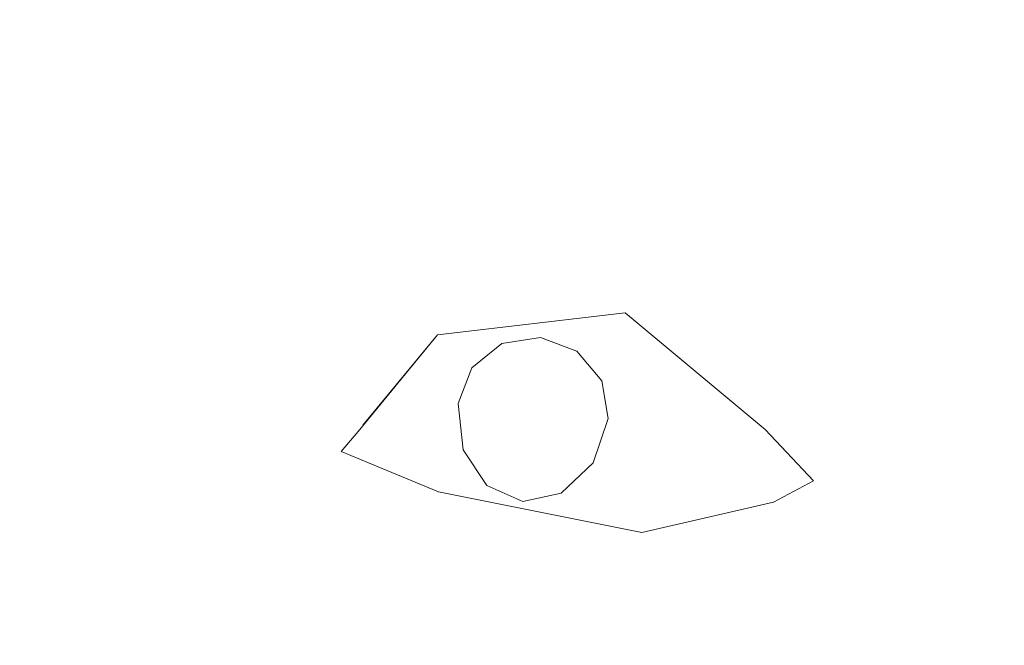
# Model space of a CAD drawing. Header units: millimetres. Extents: x 0 to 650, y -1 to 707.
# Tile 315 of 348: x 506.349 to 506.918, y 459.221 to 459.583. Entities that reach past the tile are written whole.
import ezdxf
from ezdxf.xclip import XClip

# ---------------------------------------------------------------- set-up
doc = ezdxf.new("R2010")
doc.units = ezdxf.units.MM
doc.header["$MEASUREMENT"] = 0
doc.header["$XCLIPFRAME"] = 0
doc.linetypes.add('Wipeout_Contour', pattern=[1000, 0, -1000])
doc.layers.add('Interior - Mobiliário .ARQ', color=7, linetype='Continuous')

# ---------------------------------------------------------------- blocks, each defined once
blk = doc.blocks.new('Desenho_5_5', base_point=(26.09266, 442.80587))
at = {"color": 254, "linetype": 'Wipeout_Contour', "lineweight": 0, "ltscale": 2052.762997}
blk.add_wipeout([(506.86219, 459.85151), (506.84197, 459.58294), (506.94631, 459.54896)], dxfattribs=at).dxf.layer = 'Interior - Mobiliário .ARQ'
at = {"color": 254, "linetype": 'Wipeout_Contour', "lineweight": 0, "ltscale": 2051.715042}
blk.add_wipeout([(506.34747, 459.70798), (506.3404, 459.5405), (506.3495, 459.70827)], dxfattribs=at).dxf.layer = 'Interior - Mobiliário .ARQ'
at = {"color": 254, "linetype": 'Wipeout_Contour', "lineweight": 0, "ltscale": 2051.982603}
blk.add_wipeout([(506.39614, 459.48631), (506.50974, 459.53698), (506.41867, 459.54738)], dxfattribs=at).dxf.layer = 'Interior - Mobiliário .ARQ'
at = {"color": 254, "linetype": 'Wipeout_Contour', "lineweight": 0, "ltscale": 2051.472542}
blk.add_wipeout([(506.58922, 459.40567), (506.53571, 459.3541), (506.54554, 459.34586)], dxfattribs=at).dxf.layer = 'Interior - Mobiliário .ARQ'
at = {"color": 254, "linetype": 'Wipeout_Contour', "lineweight": 0, "ltscale": 2051.14872}
blk.add_wipeout([(506.66907, 459.35345), (506.66754, 459.36624), (506.64863, 459.35546)], dxfattribs=at).dxf.layer = 'Interior - Mobiliário .ARQ'
at = {"color": 254, "linetype": 'Wipeout_Contour', "lineweight": 0, "ltscale": 2051.747818}
blk.add_wipeout([(506.49859, 459.35379), (506.44773, 459.35997), (506.4554, 459.29521)], dxfattribs=at).dxf.layer = 'Interior - Mobiliário .ARQ'
at = {"color": 254, "linetype": 'Wipeout_Contour', "lineweight": 0, "ltscale": 2051.281128}
blk.add_wipeout([(506.70926, 459.24042), (506.70968, 459.2824), (506.58934, 459.30441)], dxfattribs=at).dxf.layer = 'Interior - Mobiliário .ARQ'
at = {"color": 254, "linetype": 'Wipeout_Contour', "lineweight": 0, "ltscale": 2051.758209}
blk.add_wipeout([(506.8552, 459.28803), (506.78675, 459.24715), (506.89161, 459.20753)], dxfattribs=at).dxf.layer = 'Interior - Mobiliário .ARQ'
at = {"color": 254, "linetype": 'Wipeout_Contour', "lineweight": 0, "ltscale": 3421.969789}
blk.add_wipeout([(506.95157, 459.8678), (506.86219, 459.85151), (506.94631, 459.54896), (506.9663, 459.82598), (506.95799, 459.83999)], dxfattribs=at).dxf.layer = 'Interior - Mobiliário .ARQ'
at = {"color": 254, "linetype": 'Wipeout_Contour', "lineweight": 0, "ltscale": 2051.155675}
blk.add_wipeout([(506.41867, 459.54738), (506.50974, 459.53698), (506.50411, 459.72728)], dxfattribs=at).dxf.layer = 'Interior - Mobiliário .ARQ'
at = {"color": 254, "linetype": 'Wipeout_Contour', "lineweight": 0, "ltscale": 2051.810089}
blk.add_wipeout([(506.43806, 459.47002), (506.39614, 459.48631), (506.3965, 459.44094)], dxfattribs=at).dxf.layer = 'Interior - Mobiliário .ARQ'
at = {"color": 254, "linetype": 'Wipeout_Contour', "lineweight": 0, "ltscale": 2051.276371}
blk.add_wipeout([(506.58922, 459.40567), (506.56608, 459.4339), (506.51728, 459.39578)], dxfattribs=at).dxf.layer = 'Interior - Mobiliário .ARQ'
at = {"color": 254, "linetype": 'Wipeout_Contour', "lineweight": 0, "ltscale": 2050.936304}
blk.add_wipeout([(506.4554, 459.29521), (506.51577, 459.3123), (506.49859, 459.35379)], dxfattribs=at).dxf.layer = 'Interior - Mobiliário .ARQ'
at = {"color": 254, "linetype": 'Wipeout_Contour', "lineweight": 0, "ltscale": 2051.697649}
blk.add_wipeout([(506.66907, 459.35345), (506.64863, 459.35546), (506.66489, 459.34107)], dxfattribs=at).dxf.layer = 'Interior - Mobiliário .ARQ'
at = {"color": 254, "linetype": 'Wipeout_Contour', "lineweight": 0, "ltscale": 2051.601607}
blk.add_wipeout([(506.8552, 459.28803), (506.9148, 459.27021), (506.91834, 459.34082)], dxfattribs=at).dxf.layer = 'Interior - Mobiliário .ARQ'
at = {"color": 254, "linetype": 'Wipeout_Contour', "lineweight": 0, "ltscale": 2052.371903}
blk.add_wipeout([(506.78484, 459.30384), (506.78675, 459.24715), (506.80793, 459.31612)], dxfattribs=at).dxf.layer = 'Interior - Mobiliário .ARQ'
at = {"color": 254, "linetype": 'Wipeout_Contour', "lineweight": 0, "ltscale": 2051.896676}
blk.add_wipeout([(506.58934, 459.30441), (506.58549, 459.28172), (506.70926, 459.24042)], dxfattribs=at).dxf.layer = 'Interior - Mobiliário .ARQ'
at = {"color": 254, "linetype": 'Wipeout_Contour', "lineweight": 0, "ltscale": 2051.517565}
blk.add_wipeout([(506.39614, 459.48631), (506.41867, 459.54738), (506.3404, 459.5405)], dxfattribs=at).dxf.layer = 'Interior - Mobiliário .ARQ'
at = {"color": 254, "linetype": 'Wipeout_Contour', "lineweight": 0, "ltscale": 2051.226446}
blk.add_wipeout([(506.5161, 459.49519), (506.43806, 459.47002), (506.53708, 459.45826)], dxfattribs=at).dxf.layer = 'Interior - Mobiliário .ARQ'
at = {"color": 254, "linetype": 'Wipeout_Contour', "lineweight": 0, "ltscale": 2051.881582}
blk.add_wipeout([(506.51728, 459.39578), (506.53571, 459.3541), (506.58922, 459.40567)], dxfattribs=at).dxf.layer = 'Interior - Mobiliário .ARQ'
at = {"color": 254, "linetype": 'Wipeout_Contour', "lineweight": 0, "ltscale": 2051.594042}
blk.add_wipeout([(506.66489, 459.34107), (506.64863, 459.35546), (506.65606, 459.33272)], dxfattribs=at).dxf.layer = 'Interior - Mobiliário .ARQ'
at = {"color": 254, "linetype": 'Wipeout_Contour', "lineweight": 0, "ltscale": 2052.443556}
blk.add_wipeout([(506.78013, 459.34588), (506.80793, 459.31612), (506.785, 459.34939)], dxfattribs=at).dxf.layer = 'Interior - Mobiliário .ARQ'
at = {"color": 254, "linetype": 'Wipeout_Contour', "lineweight": 0, "ltscale": 2052.877389}
blk.add_wipeout([(506.91834, 459.34082), (506.9148, 459.27021), (506.9977, 459.34505)], dxfattribs=at).dxf.layer = 'Interior - Mobiliário .ARQ'
at = {"color": 254, "linetype": 'Wipeout_Contour', "lineweight": 0, "ltscale": 2051.704875}
blk.add_wipeout([(506.58549, 459.28172), (506.59465, 459.24125), (506.72005, 459.20346)], dxfattribs=at).dxf.layer = 'Interior - Mobiliário .ARQ'
at = {"color": 254, "linetype": 'Wipeout_Contour', "lineweight": 0, "ltscale": 2051.352721}
blk.add_wipeout([(506.33954, 459.48746), (506.39614, 459.48631), (506.3404, 459.5405)], dxfattribs=at).dxf.layer = 'Interior - Mobiliário .ARQ'
at = {"color": 254, "linetype": 'Wipeout_Contour', "lineweight": 0, "ltscale": 2052.392567}
blk.add_wipeout([(506.9977, 459.34505), (506.92085, 459.41928), (506.91834, 459.34082)], dxfattribs=at).dxf.layer = 'Interior - Mobiliário .ARQ'
at = {"color": 254, "linetype": 'Wipeout_Contour', "lineweight": 0, "ltscale": 2051.501548}
blk.add_wipeout([(506.64537, 459.33037), (506.65606, 459.33272), (506.64863, 459.35546)], dxfattribs=at).dxf.layer = 'Interior - Mobiliário .ARQ'
at = {"color": 254, "linetype": 'Wipeout_Contour', "lineweight": 0, "ltscale": 2052.091495}
blk.add_wipeout([(506.78675, 459.24715), (506.8552, 459.28803), (506.80793, 459.31612)], dxfattribs=at).dxf.layer = 'Interior - Mobiliário .ARQ'
at = {"color": 254, "linetype": 'Wipeout_Contour', "lineweight": 0, "ltscale": 2051.151007}
blk.add_wipeout([(506.72005, 459.20346), (506.70926, 459.24042), (506.58549, 459.28172)], dxfattribs=at).dxf.layer = 'Interior - Mobiliário .ARQ'
at = {"color": 254, "linetype": 'Wipeout_Contour', "lineweight": 0, "ltscale": 2051.361582}
blk.add_wipeout([(506.3404, 459.5405), (506.41867, 459.54738), (506.50411, 459.72728)], dxfattribs=at).dxf.layer = 'Interior - Mobiliário .ARQ'
at = {"color": 254, "linetype": 'Wipeout_Contour', "lineweight": 0, "ltscale": 2051.687021}
blk.add_wipeout([(506.5161, 459.49519), (506.39614, 459.48631), (506.43806, 459.47002)], dxfattribs=at).dxf.layer = 'Interior - Mobiliário .ARQ'
at = {"color": 254, "linetype": 'Wipeout_Contour', "lineweight": 0, "ltscale": 2052.598822}
blk.add_wipeout([(506.83747, 459.39481), (506.91834, 459.34082), (506.84856, 459.4197)], dxfattribs=at).dxf.layer = 'Interior - Mobiliário .ARQ'
at = {"color": 254, "linetype": 'Wipeout_Contour', "lineweight": 0, "ltscale": 2051.210233}
blk.add_wipeout([(506.6354, 459.33477), (506.64537, 459.33037), (506.64863, 459.35546)], dxfattribs=at).dxf.layer = 'Interior - Mobiliário .ARQ'
at = {"color": 254, "linetype": 'Wipeout_Contour', "lineweight": 0, "ltscale": 2051.187697}
blk.add_wipeout([(506.51577, 459.3123), (506.58549, 459.28172), (506.58934, 459.30441)], dxfattribs=at).dxf.layer = 'Interior - Mobiliário .ARQ'
at = {"color": 254, "linetype": 'Wipeout_Contour', "lineweight": 0, "ltscale": 2052.301067}
blk.add_wipeout([(506.35143, 459.70785), (506.3404, 459.5405), (506.50411, 459.72728)], dxfattribs=at).dxf.layer = 'Interior - Mobiliário .ARQ'
at = {"color": 254, "linetype": 'Wipeout_Contour', "lineweight": 0, "ltscale": 2051.025473}
blk.add_wipeout([(506.39614, 459.48631), (506.5161, 459.49519), (506.50974, 459.53698)], dxfattribs=at).dxf.layer = 'Interior - Mobiliário .ARQ'
at = {"color": 254, "linetype": 'Wipeout_Contour', "lineweight": 0, "ltscale": 2051.981101}
blk.add_wipeout([(506.83747, 459.39481), (506.79523, 459.36743), (506.81884, 459.34542)], dxfattribs=at).dxf.layer = 'Interior - Mobiliário .ARQ'
at = {"color": 254, "linetype": 'Wipeout_Contour', "lineweight": 0, "ltscale": 2051.726601}
blk.add_wipeout([(506.62886, 459.34474), (506.6354, 459.33477), (506.64863, 459.35546)], dxfattribs=at).dxf.layer = 'Interior - Mobiliário .ARQ'
at = {"color": 254, "linetype": 'Wipeout_Contour', "lineweight": 0, "ltscale": 2051.522315}
blk.add_wipeout([(506.58934, 459.30441), (506.52597, 459.32575), (506.51577, 459.3123)], dxfattribs=at).dxf.layer = 'Interior - Mobiliário .ARQ'
at = {"color": 254, "linetype": 'Wipeout_Contour', "lineweight": 0, "ltscale": 2051.256132}
blk.add_wipeout([(506.33954, 459.48746), (506.33772, 459.44283), (506.3965, 459.44094)], dxfattribs=at).dxf.layer = 'Interior - Mobiliário .ARQ'
at = {"color": 254, "linetype": 'Wipeout_Contour', "lineweight": 0, "ltscale": 2052.167382}
blk.add_wipeout([(506.62741, 459.35759), (506.62886, 459.34474), (506.64863, 459.35546)], dxfattribs=at).dxf.layer = 'Interior - Mobiliário .ARQ'
at = {"color": 254, "linetype": 'Wipeout_Contour', "lineweight": 0, "ltscale": 2052.169584}
blk.add_wipeout([(506.80793, 459.31612), (506.8552, 459.28803), (506.81884, 459.34542)], dxfattribs=at).dxf.layer = 'Interior - Mobiliário .ARQ'
at = {"color": 254, "linetype": 'Wipeout_Contour', "lineweight": 0, "ltscale": 2051.243806}
blk.add_wipeout([(506.33954, 459.48746), (506.3965, 459.44094), (506.39614, 459.48631)], dxfattribs=at).dxf.layer = 'Interior - Mobiliário .ARQ'
at = {"color": 254, "linetype": 'Wipeout_Contour', "lineweight": 0, "ltscale": 2051.632862}
blk.add_wipeout([(506.63148, 459.36988), (506.62741, 459.35759), (506.64863, 459.35546)], dxfattribs=at).dxf.layer = 'Interior - Mobiliário .ARQ'
at = {"color": 254, "linetype": 'Wipeout_Contour', "lineweight": 0, "ltscale": 2052.012781}
blk.add_wipeout([(506.80793, 459.31612), (506.78013, 459.34588), (506.78484, 459.30384)], dxfattribs=at).dxf.layer = 'Interior - Mobiliário .ARQ'
at = {"color": 254, "linetype": 'Wipeout_Contour', "lineweight": 0, "ltscale": 2052.091994}
blk.add_wipeout([(506.8552, 459.28803), (506.89161, 459.20753), (506.9148, 459.27021)], dxfattribs=at).dxf.layer = 'Interior - Mobiliário .ARQ'
at = {"color": 254, "linetype": 'Wipeout_Contour', "lineweight": 0, "ltscale": 2051.599063}
blk.add_wipeout([(506.38706, 459.37408), (506.45153, 459.41682), (506.3965, 459.44094)], dxfattribs=at).dxf.layer = 'Interior - Mobiliário .ARQ'
at = {"color": 254, "linetype": 'Wipeout_Contour', "lineweight": 0, "ltscale": 2051.754758}
blk.add_wipeout([(506.63999, 459.37835), (506.63148, 459.36988), (506.64863, 459.35546)], dxfattribs=at).dxf.layer = 'Interior - Mobiliário .ARQ'
at = {"color": 254, "linetype": 'Wipeout_Contour', "lineweight": 0, "ltscale": 2052.00606}
blk.add_wipeout([(506.80793, 459.31612), (506.81884, 459.34542), (506.79523, 459.36743)], dxfattribs=at).dxf.layer = 'Interior - Mobiliário .ARQ'
at = {"color": 254, "linetype": 'Wipeout_Contour', "lineweight": 0, "ltscale": 2052.164435}
blk.add_wipeout([(506.78484, 459.30384), (506.70968, 459.2824), (506.70926, 459.24042)], dxfattribs=at).dxf.layer = 'Interior - Mobiliário .ARQ'
at = {"color": 254, "linetype": 'Wipeout_Contour', "lineweight": 0, "ltscale": 2052.128161}
blk.add_wipeout([(506.9148, 459.27021), (506.89161, 459.20753), (506.98523, 459.16348)], dxfattribs=at).dxf.layer = 'Interior - Mobiliário .ARQ'
at = {"color": 254, "linetype": 'Wipeout_Contour', "lineweight": 0, "ltscale": 2050.731305}
blk.add_wipeout([(506.45153, 459.41682), (506.38706, 459.37408), (506.44773, 459.35997)], dxfattribs=at).dxf.layer = 'Interior - Mobiliário .ARQ'
at = {"color": 254, "linetype": 'Wipeout_Contour', "lineweight": 0, "ltscale": 2051.737535}
blk.add_wipeout([(506.65075, 459.38061), (506.63999, 459.37835), (506.64863, 459.35546)], dxfattribs=at).dxf.layer = 'Interior - Mobiliário .ARQ'
at = {"color": 254, "linetype": 'Wipeout_Contour', "lineweight": 0, "ltscale": 2052.103236}
blk.add_wipeout([(506.79523, 459.36743), (506.785, 459.34939), (506.80793, 459.31612)], dxfattribs=at).dxf.layer = 'Interior - Mobiliário .ARQ'
at = {"color": 254, "linetype": 'Wipeout_Contour', "lineweight": 0, "ltscale": 2051.970726}
blk.add_wipeout([(506.98523, 459.16348), (506.9977, 459.34505), (506.9148, 459.27021)], dxfattribs=at).dxf.layer = 'Interior - Mobiliário .ARQ'
at = {"color": 254, "linetype": 'Wipeout_Contour', "lineweight": 0, "ltscale": 2051.105923}
blk.add_wipeout([(506.70926, 459.24042), (506.78675, 459.24715), (506.78484, 459.30384)], dxfattribs=at).dxf.layer = 'Interior - Mobiliário .ARQ'
at = {"color": 254, "linetype": 'Wipeout_Contour', "lineweight": 0, "ltscale": 2051.12527}
blk.add_wipeout([(506.43806, 459.47002), (506.3965, 459.44094), (506.45153, 459.41682)], dxfattribs=at).dxf.layer = 'Interior - Mobiliário .ARQ'
at = {"color": 254, "linetype": 'Wipeout_Contour', "lineweight": 0, "ltscale": 2052.159505}
blk.add_wipeout([(506.6608, 459.3762), (506.65075, 459.38061), (506.64863, 459.35546)], dxfattribs=at).dxf.layer = 'Interior - Mobiliário .ARQ'
at = {"color": 254, "linetype": 'Wipeout_Contour', "lineweight": 0, "ltscale": 2051.076431}
blk.add_wipeout([(506.44773, 459.35997), (506.38706, 459.37408), (506.4554, 459.29521)], dxfattribs=at).dxf.layer = 'Interior - Mobiliário .ARQ'
at = {"color": 254, "linetype": 'Wipeout_Contour', "lineweight": 0, "ltscale": 2051.722815}
blk.add_wipeout([(506.89161, 459.20753), (506.70926, 459.24042), (506.72005, 459.20346)], dxfattribs=at).dxf.layer = 'Interior - Mobiliário .ARQ'
at = {"color": 254, "linetype": 'Wipeout_Contour', "lineweight": 0, "ltscale": 2051.918636}
blk.add_wipeout([(506.45153, 459.41682), (506.53708, 459.45826), (506.43806, 459.47002)], dxfattribs=at).dxf.layer = 'Interior - Mobiliário .ARQ'
at = {"color": 254, "linetype": 'Wipeout_Contour', "lineweight": 0, "ltscale": 2051.41053}
blk.add_wipeout([(506.38493, 459.33228), (506.4554, 459.29521), (506.38706, 459.37408)], dxfattribs=at).dxf.layer = 'Interior - Mobiliário .ARQ'
at = {"color": 254, "linetype": 'Wipeout_Contour', "lineweight": 0, "ltscale": 2051.610195}
blk.add_wipeout([(506.66754, 459.36624), (506.6608, 459.3762), (506.64863, 459.35546)], dxfattribs=at).dxf.layer = 'Interior - Mobiliário .ARQ'
at = {"color": 254, "linetype": 'Wipeout_Contour', "lineweight": 0, "ltscale": 2052.013729}
blk.add_wipeout([(506.78675, 459.24715), (506.70926, 459.24042), (506.89161, 459.20753)], dxfattribs=at).dxf.layer = 'Interior - Mobiliário .ARQ'
at = {"color": 254, "linetype": 'Wipeout_Contour', "lineweight": 0, "ltscale": 2052.144927}
blk.add_wipeout([(506.72546, 459.46999), (506.53708, 459.45826), (506.56608, 459.4339)], dxfattribs=at).dxf.layer = 'Interior - Mobiliário .ARQ'
at = {"color": 254, "linetype": 'Wipeout_Contour', "lineweight": 0, "ltscale": 2051.340809}
blk.add_wipeout([(506.45153, 459.41682), (506.44773, 459.35997), (506.49859, 459.35379)], dxfattribs=at).dxf.layer = 'Interior - Mobiliário .ARQ'
at = {"color": 254, "linetype": 'Wipeout_Contour', "lineweight": 0, "ltscale": 2050.587177}
blk.add_wipeout([(506.38706, 459.37408), (506.33343, 459.34698), (506.38493, 459.33228)], dxfattribs=at).dxf.layer = 'Interior - Mobiliário .ARQ'
at = {"color": 254, "linetype": 'Wipeout_Contour', "lineweight": 0, "ltscale": 2051.238308}
blk.add_wipeout([(506.58549, 459.28172), (506.51577, 459.3123), (506.4554, 459.29521)], dxfattribs=at).dxf.layer = 'Interior - Mobiliário .ARQ'
at = {"color": 254, "linetype": 'Wipeout_Contour', "lineweight": 0, "ltscale": 2051.221245}
blk.add_wipeout([(506.56608, 459.4339), (506.72147, 459.43288), (506.72546, 459.46999)], dxfattribs=at).dxf.layer = 'Interior - Mobiliário .ARQ'
at = {"color": 254, "linetype": 'Wipeout_Contour', "lineweight": 0, "ltscale": 2051.323152}
blk.add_wipeout([(506.49859, 459.35379), (506.51728, 459.39578), (506.45153, 459.41682)], dxfattribs=at).dxf.layer = 'Interior - Mobiliário .ARQ'
at = {"color": 254, "linetype": 'Wipeout_Contour', "lineweight": 0, "ltscale": 2051.461363}
blk.add_wipeout([(506.33605, 459.38896), (506.33343, 459.34698), (506.38706, 459.37408)], dxfattribs=at).dxf.layer = 'Interior - Mobiliário .ARQ'
at = {"color": 254, "linetype": 'Wipeout_Contour', "lineweight": 0, "ltscale": 2051.432025}
blk.add_wipeout([(506.51577, 459.3123), (506.52597, 459.32575), (506.51951, 459.33766)], dxfattribs=at).dxf.layer = 'Interior - Mobiliário .ARQ'
at = {"color": 254, "linetype": 'Wipeout_Contour', "lineweight": 0, "ltscale": 2050.266592}
blk.add_wipeout([(506.38493, 459.33228), (506.31858, 459.18079), (506.37057, 459.16608)], dxfattribs=at).dxf.layer = 'Interior - Mobiliário .ARQ'
at = {"color": 254, "linetype": 'Wipeout_Contour', "lineweight": 0, "ltscale": 2051.108235}
blk.add_wipeout([(506.4554, 459.29521), (506.59465, 459.24125), (506.58549, 459.28172)], dxfattribs=at).dxf.layer = 'Interior - Mobiliário .ARQ'
at = {"color": 254, "linetype": 'Wipeout_Contour', "lineweight": 0, "ltscale": 2052.413893}
blk.add_wipeout([(506.83747, 459.39481), (506.72546, 459.46999), (506.72147, 459.43288)], dxfattribs=at).dxf.layer = 'Interior - Mobiliário .ARQ'
at = {"color": 254, "linetype": 'Wipeout_Contour', "lineweight": 0, "ltscale": 2051.242689}
blk.add_wipeout([(506.38706, 459.37408), (506.3965, 459.44094), (506.33772, 459.44283)], dxfattribs=at).dxf.layer = 'Interior - Mobiliário .ARQ'
at = {"color": 254, "linetype": 'Wipeout_Contour', "lineweight": 0, "ltscale": 2051.148011}
blk.add_wipeout([(506.51951, 459.33766), (506.49859, 459.35379), (506.51577, 459.3123)], dxfattribs=at).dxf.layer = 'Interior - Mobiliário .ARQ'
at = {"color": 254, "linetype": 'Wipeout_Contour', "lineweight": 0, "ltscale": 2051.328204}
blk.add_wipeout([(506.33343, 459.34698), (506.31858, 459.18079), (506.38493, 459.33228)], dxfattribs=at).dxf.layer = 'Interior - Mobiliário .ARQ'
at = {"color": 254, "linetype": 'Wipeout_Contour', "lineweight": 0, "ltscale": 2051.345102}
blk.add_wipeout([(506.72005, 459.20346), (506.59465, 459.24125), (506.46803, 459.09466)], dxfattribs=at).dxf.layer = 'Interior - Mobiliário .ARQ'
at = {"color": 254, "linetype": 'Wipeout_Contour', "lineweight": 0, "ltscale": 2052.282008}
blk.add_wipeout([(506.73693, 459.50695), (506.5161, 459.49519), (506.53708, 459.45826)], dxfattribs=at).dxf.layer = 'Interior - Mobiliário .ARQ'
at = {"color": 254, "linetype": 'Wipeout_Contour', "lineweight": 0, "ltscale": 2051.252375}
blk.add_wipeout([(506.33772, 459.44283), (506.33605, 459.38896), (506.38706, 459.37408)], dxfattribs=at).dxf.layer = 'Interior - Mobiliário .ARQ'
at = {"color": 254, "linetype": 'Wipeout_Contour', "lineweight": 0, "ltscale": 2051.891944}
blk.add_wipeout([(506.83747, 459.39481), (506.72147, 459.43288), (506.79523, 459.36743)], dxfattribs=at).dxf.layer = 'Interior - Mobiliário .ARQ'
at = {"color": 254, "linetype": 'Wipeout_Contour', "lineweight": 0, "ltscale": 2051.399793}
blk.add_wipeout([(506.4554, 459.29521), (506.42512, 459.12398), (506.59465, 459.24125)], dxfattribs=at).dxf.layer = 'Interior - Mobiliário .ARQ'
at = {"color": 254, "linetype": 'Wipeout_Contour', "lineweight": 0, "ltscale": 2051.444665}
blk.add_wipeout([(506.53708, 459.45826), (506.72546, 459.46999), (506.73693, 459.50695)], dxfattribs=at).dxf.layer = 'Interior - Mobiliário .ARQ'
at = {"color": 254, "linetype": 'Wipeout_Contour', "lineweight": 0, "ltscale": 2051.86025}
blk.add_wipeout([(506.70117, 459.4157), (506.72147, 459.43288), (506.56608, 459.4339)], dxfattribs=at).dxf.layer = 'Interior - Mobiliário .ARQ'
at = {"color": 254, "linetype": 'Wipeout_Contour', "lineweight": 0, "ltscale": 2050.89393}
blk.add_wipeout([(506.59465, 459.24125), (506.42512, 459.12398), (506.46803, 459.09466)], dxfattribs=at).dxf.layer = 'Interior - Mobiliário .ARQ'
at = {"color": 254, "linetype": 'Wipeout_Contour', "lineweight": 0, "ltscale": 2051.732793}
blk.add_wipeout([(506.72546, 459.46999), (506.83747, 459.39481), (506.84856, 459.4197)], dxfattribs=at).dxf.layer = 'Interior - Mobiliário .ARQ'
at = {"color": 254, "linetype": 'Wipeout_Contour', "lineweight": 0, "ltscale": 2051.865561}
blk.add_wipeout([(506.56608, 459.4339), (506.58922, 459.40567), (506.70117, 459.4157)], dxfattribs=at).dxf.layer = 'Interior - Mobiliário .ARQ'
at = {"color": 254, "linetype": 'Wipeout_Contour', "lineweight": 0, "ltscale": 2050.544435}
blk.add_wipeout([(506.4554, 459.29521), (506.37057, 459.16608), (506.42512, 459.12398)], dxfattribs=at).dxf.layer = 'Interior - Mobiliário .ARQ'
at = {"color": 254, "linetype": 'Wipeout_Contour', "lineweight": 0, "ltscale": 2052.503534}
blk.add_wipeout([(506.84856, 459.4197), (506.73693, 459.50695), (506.72546, 459.46999)], dxfattribs=at).dxf.layer = 'Interior - Mobiliário .ARQ'
at = {"color": 254, "linetype": 'Wipeout_Contour', "lineweight": 0, "ltscale": 2051.290348}
blk.add_wipeout([(506.56608, 459.4339), (506.53708, 459.45826), (506.45153, 459.41682)], dxfattribs=at).dxf.layer = 'Interior - Mobiliário .ARQ'
at = {"color": 254, "linetype": 'Wipeout_Contour', "lineweight": 0, "ltscale": 2051.362283}
blk.add_wipeout([(506.37057, 459.16608), (506.4554, 459.29521), (506.38493, 459.33228)], dxfattribs=at).dxf.layer = 'Interior - Mobiliário .ARQ'
at = {"color": 254, "linetype": 'Wipeout_Contour', "lineweight": 0, "ltscale": 2052.00453}
blk.add_wipeout([(506.73693, 459.50695), (506.84856, 459.4197), (506.85885, 459.47136)], dxfattribs=at).dxf.layer = 'Interior - Mobiliário .ARQ'
at = {"color": 254, "linetype": 'Wipeout_Contour', "lineweight": 0, "ltscale": 2051.455619}
blk.add_wipeout([(506.45153, 459.41682), (506.51728, 459.39578), (506.56608, 459.4339)], dxfattribs=at).dxf.layer = 'Interior - Mobiliário .ARQ'
at = {"color": 254, "linetype": 'Wipeout_Contour', "lineweight": 0, "ltscale": 2052.58847}
blk.add_wipeout([(506.85885, 459.47136), (506.73495, 459.54762), (506.73693, 459.50695)], dxfattribs=at).dxf.layer = 'Interior - Mobiliário .ARQ'
at = {"color": 254, "linetype": 'Wipeout_Contour', "lineweight": 0, "ltscale": 2052.32938}
blk.add_wipeout([(506.72147, 459.43288), (506.70117, 459.4157), (506.785, 459.34939)], dxfattribs=at).dxf.layer = 'Interior - Mobiliário .ARQ'
at = {"color": 254, "linetype": 'Wipeout_Contour', "lineweight": 0, "ltscale": 2051.53086}
blk.add_wipeout([(506.51951, 459.33766), (506.53571, 459.3541), (506.51728, 459.39578)], dxfattribs=at).dxf.layer = 'Interior - Mobiliário .ARQ'
at = {"color": 254, "linetype": 'Wipeout_Contour', "lineweight": 0, "ltscale": 2052.067379}
blk.add_wipeout([(506.73495, 459.54762), (506.50411, 459.72728), (506.50974, 459.53698)], dxfattribs=at).dxf.layer = 'Interior - Mobiliário .ARQ'
at = {"color": 254, "linetype": 'Wipeout_Contour', "lineweight": 0, "ltscale": 2052.05398}
blk.add_wipeout([(506.85885, 459.47136), (506.91834, 459.34082), (506.92085, 459.41928)], dxfattribs=at).dxf.layer = 'Interior - Mobiliário .ARQ'
at = {"color": 254, "linetype": 'Wipeout_Contour', "lineweight": 0, "ltscale": 2051.519688}
blk.add_wipeout([(506.72147, 459.43288), (506.785, 459.34939), (506.79523, 459.36743)], dxfattribs=at).dxf.layer = 'Interior - Mobiliário .ARQ'
at = {"color": 254, "linetype": 'Wipeout_Contour', "lineweight": 0, "ltscale": 2050.92833}
blk.add_wipeout([(506.51728, 459.39578), (506.49859, 459.35379), (506.51951, 459.33766)], dxfattribs=at).dxf.layer = 'Interior - Mobiliário .ARQ'
at = {"color": 254, "linetype": 'Wipeout_Contour', "lineweight": 0, "ltscale": 2052.147345}
blk.add_wipeout([(506.73495, 459.54762), (506.72793, 459.6947), (506.50411, 459.72728)], dxfattribs=at).dxf.layer = 'Interior - Mobiliário .ARQ'
at = {"color": 254, "linetype": 'Wipeout_Contour', "lineweight": 0, "ltscale": 2052.604548}
blk.add_wipeout([(506.84856, 459.4197), (506.91834, 459.34082), (506.85885, 459.47136)], dxfattribs=at).dxf.layer = 'Interior - Mobiliário .ARQ'
at = {"color": 254, "linetype": 'Wipeout_Contour', "lineweight": 0, "ltscale": 2051.293291}
blk.add_wipeout([(506.785, 459.34939), (506.69903, 459.4134), (506.78013, 459.34588)], dxfattribs=at).dxf.layer = 'Interior - Mobiliário .ARQ'
at = {"color": 254, "linetype": 'Wipeout_Contour', "lineweight": 0, "ltscale": 2051.204198}
blk.add_wipeout([(506.51951, 459.33766), (506.53487, 459.33318), (506.54554, 459.34586)], dxfattribs=at).dxf.layer = 'Interior - Mobiliário .ARQ'
at = {"color": 254, "linetype": 'Wipeout_Contour', "lineweight": 0, "ltscale": 2052.584604}
blk.add_wipeout([(506.84197, 459.58294), (506.72793, 459.6947), (506.73495, 459.54762)], dxfattribs=at).dxf.layer = 'Interior - Mobiliário .ARQ'
at = {"color": 254, "linetype": 'Wipeout_Contour', "lineweight": 0, "ltscale": 2051.842267}
blk.add_wipeout([(506.69903, 459.4134), (506.70879, 459.28632), (506.78484, 459.30384)], dxfattribs=at).dxf.layer = 'Interior - Mobiliário .ARQ'
at = {"color": 254, "linetype": 'Wipeout_Contour', "lineweight": 0, "ltscale": 2052.068182}
blk.add_wipeout([(506.83747, 459.39481), (506.81884, 459.34542), (506.8552, 459.28803)], dxfattribs=at).dxf.layer = 'Interior - Mobiliário .ARQ'
at = {"color": 254, "linetype": 'Wipeout_Contour', "lineweight": 0, "ltscale": 2051.292966}
blk.add_wipeout([(506.54554, 459.34586), (506.53571, 459.3541), (506.51951, 459.33766)], dxfattribs=at).dxf.layer = 'Interior - Mobiliário .ARQ'
at = {"color": 254, "linetype": 'Wipeout_Contour', "lineweight": 0, "ltscale": 2052.235114}
blk.add_wipeout([(506.73495, 459.54762), (506.85885, 459.47136), (506.84197, 459.58294)], dxfattribs=at).dxf.layer = 'Interior - Mobiliário .ARQ'
at = {"color": 254, "linetype": 'Wipeout_Contour', "lineweight": 0, "ltscale": 2051.484106}
blk.add_wipeout([(506.78013, 459.34588), (506.69903, 459.4134), (506.78484, 459.30384)], dxfattribs=at).dxf.layer = 'Interior - Mobiliário .ARQ'
at = {"color": 254, "linetype": 'Wipeout_Contour', "lineweight": 0, "ltscale": 2052.327058}
blk.add_wipeout([(506.91834, 459.34082), (506.83747, 459.39481), (506.8552, 459.28803)], dxfattribs=at).dxf.layer = 'Interior - Mobiliário .ARQ'
at = {"layer": 'Interior - Mobiliário .ARQ', "color": 7, "linetype": 'Continuous', "lineweight": 0}
for p, q in [((506.80793, 459.31612), (506.78013, 459.34588)), ((506.78484, 459.30384), (506.80793, 459.31612))]:
    blk.add_line(p, q, dxfattribs=at)
at = {"color": 254, "linetype": 'Wipeout_Contour', "lineweight": 0, "ltscale": 2052.920776}
blk.add_wipeout([(506.84197, 459.58294), (506.85885, 459.47136), (506.94631, 459.54896)], dxfattribs=at).dxf.layer = 'Interior - Mobiliário .ARQ'
at = {"color": 254, "linetype": 'Wipeout_Contour', "lineweight": 0, "ltscale": 2052.415991}
blk.add_wipeout([(506.50974, 459.53698), (506.5161, 459.49519), (506.73495, 459.54762)], dxfattribs=at).dxf.layer = 'Interior - Mobiliário .ARQ'
at = {"color": 254, "linetype": 'Wipeout_Contour', "lineweight": 0, "ltscale": 6839.100037}
blk.add_wipeout([(506.59046, 459.40066), (506.59117, 459.30979), (506.70879, 459.28632), (506.6738, 459.32013), (506.66209, 459.30906), (506.63982, 459.30416), (506.61905, 459.31335), (506.60543, 459.3341), (506.6024, 459.36087), (506.6104, 459.38139)], dxfattribs=at).dxf.layer = 'Interior - Mobiliário .ARQ'
at = {"color": 254, "linetype": 'Wipeout_Contour', "lineweight": 0, "ltscale": 2051.466111}
blk.add_wipeout([(506.5161, 459.49519), (506.73693, 459.50695), (506.73495, 459.54762)], dxfattribs=at).dxf.layer = 'Interior - Mobiliário .ARQ'
at = {"color": 254, "linetype": 'Wipeout_Contour', "lineweight": 0, "ltscale": 2052.266723}
blk.add_wipeout([(506.94631, 459.54896), (506.85885, 459.47136), (506.92085, 459.41928)], dxfattribs=at).dxf.layer = 'Interior - Mobiliário .ARQ'
at = {"color": 254, "linetype": 'Wipeout_Contour', "lineweight": 0, "ltscale": 6839.507759}
blk.add_wipeout([(506.59046, 459.40066), (506.61042, 459.38144), (506.62783, 459.39557), (506.65015, 459.39906), (506.6712, 459.3912), (506.68557, 459.37401), (506.68919, 459.35226), (506.68049, 459.32647), (506.70879, 459.28632), (506.69903, 459.4134)], dxfattribs=at).dxf.layer = 'Interior - Mobiliário .ARQ'
at = {"layer": 'Interior - Mobiliário .ARQ', "color": 7, "linetype": 'Continuous', "lineweight": 0}
for p, q in [((506.69903, 459.4134), (506.78013, 459.34588)), ((506.78484, 459.30384), (506.70879, 459.28632))]:
    blk.add_line(p, q, dxfattribs=at)
at = {"color": 254, "linetype": 'Wipeout_Contour', "lineweight": 0, "ltscale": 2052.217425}
blk.add_wipeout([(506.68919, 459.35226), (506.66907, 459.35345), (506.66489, 459.34107)], dxfattribs=at).dxf.layer = 'Interior - Mobiliário .ARQ'
at = {"color": 254, "linetype": 'Wipeout_Contour', "lineweight": 0, "ltscale": 2051.79897}
blk.add_wipeout([(506.53487, 459.33318), (506.52597, 459.32575), (506.58934, 459.30441)], dxfattribs=at).dxf.layer = 'Interior - Mobiliário .ARQ'
at = {"color": 254, "linetype": 'Wipeout_Contour', "lineweight": 0, "ltscale": 2734.913792}
blk.add_wipeout([(506.53487, 459.33318), (506.59117, 459.30979), (506.59046, 459.40066), (506.54554, 459.34586)], dxfattribs=at).dxf.layer = 'Interior - Mobiliário .ARQ'
at = {"color": 254, "linetype": 'Wipeout_Contour', "lineweight": 0, "ltscale": 2051.632633}
blk.add_wipeout([(506.66489, 459.34107), (506.68049, 459.32647), (506.68919, 459.35226)], dxfattribs=at).dxf.layer = 'Interior - Mobiliário .ARQ'
at = {"layer": 'Interior - Mobiliário .ARQ', "color": 7, "linetype": 'Continuous', "lineweight": 0}
for p, q in [((506.54554, 459.34586), (506.59046, 459.40066)), ((506.59046, 459.40066), (506.54728, 459.34824)), ((506.54554, 459.34586), (506.53487, 459.33318)), ((506.53487, 459.33318), (506.59117, 459.30979))]:
    blk.add_line(p, q, dxfattribs=at)
at = {"color": 254, "linetype": 'Wipeout_Contour', "lineweight": 0, "ltscale": 2051.597183}
blk.add_wipeout([(506.68919, 459.35226), (506.68557, 459.37401), (506.66754, 459.36624)], dxfattribs=at).dxf.layer = 'Interior - Mobiliário .ARQ'
at = {"color": 254, "linetype": 'Wipeout_Contour', "lineweight": 0, "ltscale": 2051.571626}
blk.add_wipeout([(506.68557, 459.37401), (506.6712, 459.3912), (506.6608, 459.3762)], dxfattribs=at).dxf.layer = 'Interior - Mobiliário .ARQ'
at = {"color": 254, "linetype": 'Wipeout_Contour', "lineweight": 0, "ltscale": 2051.761407}
blk.add_wipeout([(506.66754, 459.36624), (506.66907, 459.35345), (506.68919, 459.35226)], dxfattribs=at).dxf.layer = 'Interior - Mobiliário .ARQ'
at = {"color": 254, "linetype": 'Wipeout_Contour', "lineweight": 0, "ltscale": 2052.099297}
blk.add_wipeout([(506.6608, 459.3762), (506.66754, 459.36624), (506.68557, 459.37401)], dxfattribs=at).dxf.layer = 'Interior - Mobiliário .ARQ'
at = {"layer": 'Interior - Mobiliário .ARQ', "color": 7, "linetype": 'Continuous', "lineweight": 0}
blk.add_line((506.68919, 459.35226), (506.68557, 459.37401), dxfattribs=at)
at = {"color": 254, "linetype": 'Wipeout_Contour', "lineweight": 0, "ltscale": 2051.85352}
blk.add_wipeout([(506.6608, 459.3762), (506.6712, 459.3912), (506.65015, 459.39906)], dxfattribs=at).dxf.layer = 'Interior - Mobiliário .ARQ'
at = {"layer": 'Interior - Mobiliário .ARQ', "color": 7, "linetype": 'Continuous', "lineweight": 0}
blk.add_line((506.68557, 459.37401), (506.6712, 459.3912), dxfattribs=at)
at = {"color": 254, "linetype": 'Wipeout_Contour', "lineweight": 0, "ltscale": 2051.899654}
blk.add_wipeout([(506.65015, 459.39906), (506.62783, 459.39557), (506.63999, 459.37835)], dxfattribs=at).dxf.layer = 'Interior - Mobiliário .ARQ'
at = {"color": 254, "linetype": 'Wipeout_Contour', "lineweight": 0, "ltscale": 2051.125508}
blk.add_wipeout([(506.63999, 459.37835), (506.65075, 459.38061), (506.65015, 459.39906)], dxfattribs=at).dxf.layer = 'Interior - Mobiliário .ARQ'
at = {"color": 254, "linetype": 'Wipeout_Contour', "lineweight": 0, "ltscale": 2051.380815}
blk.add_wipeout([(506.62783, 459.39557), (506.61042, 459.38144), (506.63148, 459.36988)], dxfattribs=at).dxf.layer = 'Interior - Mobiliário .ARQ'
at = {"layer": 'Interior - Mobiliário .ARQ', "color": 7, "linetype": 'Continuous', "lineweight": 0}
for p, q in [((506.59046, 459.40066), (506.69903, 459.4134)), ((506.6712, 459.3912), (506.65015, 459.39906))]:
    blk.add_line(p, q, dxfattribs=at)
at = {"color": 254, "linetype": 'Wipeout_Contour', "lineweight": 0, "ltscale": 2051.709843}
blk.add_wipeout([(506.63148, 459.36988), (506.63999, 459.37835), (506.62783, 459.39557)], dxfattribs=at).dxf.layer = 'Interior - Mobiliário .ARQ'
at = {"layer": 'Interior - Mobiliário .ARQ', "color": 7, "linetype": 'Continuous', "lineweight": 0}
blk.add_line((506.65015, 459.39906), (506.62783, 459.39557), dxfattribs=at)
at = {"color": 254, "linetype": 'Wipeout_Contour', "lineweight": 0, "ltscale": 2051.492299}
blk.add_wipeout([(506.61042, 459.38144), (506.6024, 459.36087), (506.62741, 459.35759)], dxfattribs=at).dxf.layer = 'Interior - Mobiliário .ARQ'
at = {"color": 254, "linetype": 'Wipeout_Contour', "lineweight": 0, "ltscale": 2051.413461}
blk.add_wipeout([(506.62741, 459.35759), (506.63148, 459.36988), (506.61042, 459.38144)], dxfattribs=at).dxf.layer = 'Interior - Mobiliário .ARQ'
at = {"layer": 'Interior - Mobiliário .ARQ', "color": 7, "linetype": 'Continuous', "lineweight": 0}
blk.add_line((506.62783, 459.39557), (506.61042, 459.38144), dxfattribs=at)
at = {"color": 254, "linetype": 'Wipeout_Contour', "lineweight": 0, "ltscale": 2051.776752}
blk.add_wipeout([(506.6024, 459.36087), (506.60543, 459.3341), (506.62886, 459.34474)], dxfattribs=at).dxf.layer = 'Interior - Mobiliário .ARQ'
at = {"color": 254, "linetype": 'Wipeout_Contour', "lineweight": 0, "ltscale": 2051.461321}
blk.add_wipeout([(506.62886, 459.34474), (506.62741, 459.35759), (506.6024, 459.36087)], dxfattribs=at).dxf.layer = 'Interior - Mobiliário .ARQ'
at = {"color": 254, "linetype": 'Wipeout_Contour', "lineweight": 0, "ltscale": 2051.887124}
blk.add_wipeout([(506.60543, 459.3341), (506.61905, 459.31335), (506.6354, 459.33477)], dxfattribs=at).dxf.layer = 'Interior - Mobiliário .ARQ'
at = {"layer": 'Interior - Mobiliário .ARQ', "color": 7, "linetype": 'Continuous', "lineweight": 0}
blk.add_line((506.61042, 459.38144), (506.6024, 459.36087), dxfattribs=at)
at = {"color": 254, "linetype": 'Wipeout_Contour', "lineweight": 0, "ltscale": 2051.06504}
blk.add_wipeout([(506.6354, 459.33477), (506.62886, 459.34474), (506.60543, 459.3341)], dxfattribs=at).dxf.layer = 'Interior - Mobiliário .ARQ'
at = {"color": 254, "linetype": 'Wipeout_Contour', "lineweight": 0, "ltscale": 2051.233843}
blk.add_wipeout([(506.61905, 459.31335), (506.63982, 459.30416), (506.64537, 459.33037)], dxfattribs=at).dxf.layer = 'Interior - Mobiliário .ARQ'
at = {"layer": 'Interior - Mobiliário .ARQ', "color": 7, "linetype": 'Continuous', "lineweight": 0}
blk.add_line((506.6024, 459.36087), (506.60543, 459.3341), dxfattribs=at)
at = {"color": 254, "linetype": 'Wipeout_Contour', "lineweight": 0, "ltscale": 2051.67395}
blk.add_wipeout([(506.64537, 459.33037), (506.6354, 459.33477), (506.61905, 459.31335)], dxfattribs=at).dxf.layer = 'Interior - Mobiliário .ARQ'
at = {"layer": 'Interior - Mobiliário .ARQ', "color": 7, "linetype": 'Continuous', "lineweight": 0}
blk.add_line((506.60543, 459.3341), (506.61905, 459.31335), dxfattribs=at)
at = {"color": 254, "linetype": 'Wipeout_Contour', "lineweight": 0, "ltscale": 2051.196646}
blk.add_wipeout([(506.63982, 459.30416), (506.66209, 459.30906), (506.65606, 459.33272)], dxfattribs=at).dxf.layer = 'Interior - Mobiliário .ARQ'
at = {"color": 254, "linetype": 'Wipeout_Contour', "lineweight": 0, "ltscale": 2051.987062}
blk.add_wipeout([(506.65606, 459.33272), (506.64537, 459.33037), (506.63982, 459.30416)], dxfattribs=at).dxf.layer = 'Interior - Mobiliário .ARQ'
at = {"layer": 'Interior - Mobiliário .ARQ', "color": 7, "linetype": 'Continuous', "lineweight": 0}
blk.add_line((506.61905, 459.31335), (506.63982, 459.30416), dxfattribs=at)
at = {"color": 254, "linetype": 'Wipeout_Contour', "lineweight": 0, "ltscale": 2051.709429}
blk.add_wipeout([(506.68049, 459.32647), (506.66489, 459.34107), (506.65606, 459.33272)], dxfattribs=at).dxf.layer = 'Interior - Mobiliário .ARQ'
at = {"color": 254, "linetype": 'Wipeout_Contour', "lineweight": 0, "ltscale": 2051.978063}
blk.add_wipeout([(506.65606, 459.33272), (506.66209, 459.30906), (506.68049, 459.32647)], dxfattribs=at).dxf.layer = 'Interior - Mobiliário .ARQ'
at = {"layer": 'Interior - Mobiliário .ARQ', "color": 7, "linetype": 'Continuous', "lineweight": 0}
for p, q in [((506.68919, 459.35226), (506.68049, 459.32647)), ((506.68049, 459.32647), (506.66209, 459.30906)), ((506.70879, 459.28632), (506.59117, 459.30979)), ((506.63982, 459.30416), (506.66209, 459.30906))]:
    blk.add_line(p, q, dxfattribs=at)

msp = doc.modelspace()

# ---------------------------------------------------------------- block references
at = {"color": 7, "linetype": 'Continuous', "lineweight": 0}
ref = msp.add_blockref('Desenho_5_5', (26.09266, 442.80587), dxfattribs=at)
XClip(ref).set_block_clipping_path([(360.0636904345, 428.2751855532), (639.463055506, 506.7925253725)])

doc.saveas('drawing.dxf')
